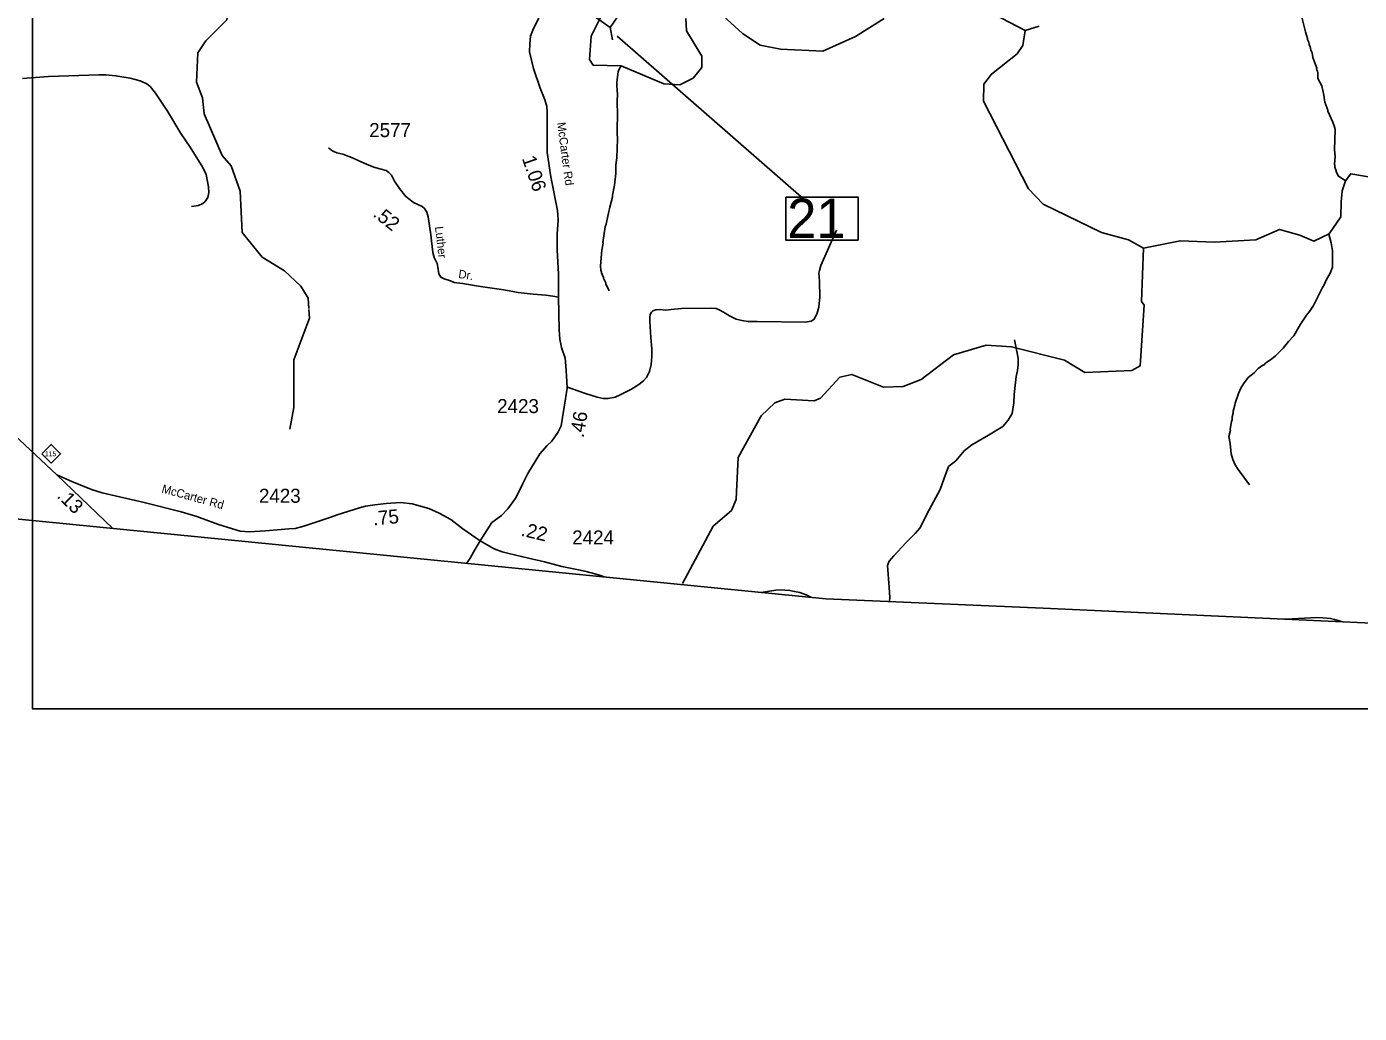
# Model space of a CAD drawing. Extents: x 1248089 to 1457196, y 820910 to 988753.
# Drawn here: x 1416855 to 1428737, y 841646 to 850437 of the extents above; entities that cross this region are included whole.
import ezdxf

# ---------------------------------------------------------------- set-up
doc = ezdxf.new("R2010")
doc.units = 0
for name, color, linetype in [('Exist Boundary Political CountyLine', 7, 'Continuous'), ('Exist Hydrographic Creek Single Shore', 7, 'Continuous'), ('Exist Hydrographic Misc Water Feature', 7, 'Continuous'), ('Exist Road Non-System Type 51', 7, 'Continuous'), ('Exist Road Primary NC Attributed', 7, 'Continuous'), ('Exist Road Primary NC Shield CELL', 7, 'Continuous'), ('Exist Road Primary NC Shield Number Label', 7, 'Continuous'), ('Exist Road Secondary Structure Standard Bridge CELL', 7, 'Continuous'), ('Exist Road Secondary Structure Standard Bridge Number Label', 7, 'Continuous'), ('Exist Road Secondary Type 41 Attributed', 7, 'Continuous'), ('Exist Road Secondary Type 51 Attributed', 7, 'Continuous'), ('Exist Road Secondary Type 51 Label', 7, 'Continuous'), ('Map Preparation Inset Cut Line', 7, 'Continuous'), ('Prop CMT Slope Fill', 7, 'Continuous'), ('Prop GRAU CAT1 Cell', 7, 'Continuous'), ('Prop Lane Lines', 7, 'Continuous')]:
    doc.layers.add(name, color=color, linetype=linetype)

msp = doc.modelspace()

# ---------------------------------------------------------------- linework, layer by layer
at = {"layer": 'Exist Boundary Political CountyLine'}
msp.add_lwpolyline([(1400253, 841646), (1416060, 846119), (1423979, 845340), (1425918, 845255), (1443843, 844440)], dxfattribs=at)
at = {"layer": 'Exist Hydrographic Creek Single Shore'}
for points in [[(1418423, 849802), (1418369, 849944), (1418382, 850203), (1418451, 850310), (1418638, 850497), (1418686, 850824), (1418829, 850946), (1418971, 850927), (1419351, 850725), (1419510, 850732), (1419913, 850950), (1420189, 851011)], [(1422732, 850510), (1422738, 850401), (1422876, 850175), (1422874, 850073), (1422797, 849977), (1422679, 849920), (1422537, 849929), (1422155, 850088), (1421907, 850093), (1421874, 850143), (1421887, 850353), (1421992, 850559)], [(1424500, 850510), (1424246, 850348), (1423952, 850219), (1423577, 850237), (1423394, 850273), (1423238, 850375), (1423033, 850563)], [(1425757, 850403), (1425410, 850584)], [(1425757, 850403), (1425882, 850442)], [(1426811, 848464), (1426679, 848539), (1426439, 848603), (1425918, 848857), (1425788, 848991), (1425386, 849773), (1425389, 849924), (1425457, 850015), (1425686, 850194), (1425737, 850268), (1425757, 850403)], [(1419371, 847927), (1419365, 848017), (1419300, 848126), (1419153, 848261), (1418955, 848383), (1418776, 848603), (1418758, 848971), (1418679, 849196), (1418597, 849290), (1418438, 849660), (1418423, 849802)], [(1428904, 849085), (1428661, 849126), (1428613, 849064), (1428583, 848974), (1428574, 848876), (1428572, 848742), (1428469, 848591), (1428330, 848527), (1428207, 848579), (1428025, 848631), (1427813, 848538), (1427446, 848517), (1427138, 848530), (1426811, 848464)], [(1423185, 846294), (1423198, 846600), (1423405, 846970), (1423524, 847086), (1423616, 847117), (1423875, 847102), (1423933, 847127), (1424104, 847314), (1424213, 847338), (1424494, 847224), (1424669, 847230), (1424829, 847293), (1425117, 847514), (1425410, 847600), (1425635, 847585), (1426108, 847467), (1426289, 847355), (1426707, 847373), (1426782, 847414), (1426818, 847955), (1426794, 847989), (1426811, 848464)]]:
    msp.add_lwpolyline(points, dxfattribs=at)
at = {"layer": 'Exist Hydrographic Misc Water Feature'}
for points in [[(1428225, 850522), (1428256, 850392), (1428274, 850332), (1428274, 850324), (1428286, 850299), (1428289, 850275), (1428297, 850259), (1428304, 850227), (1428316, 850203), (1428323, 850163), (1428357, 850066), (1428356, 850058), (1428364, 850042), (1428368, 850026), (1428367, 849974), (1428401, 849909), (1428420, 849828), (1428430, 849764), (1428456, 849692), (1428456, 849684), (1428502, 849587), (1428513, 849554), (1428521, 849522), (1428516, 849339), (1428520, 849282), (1428514, 849210), (1428518, 849202), (1428518, 849186), (1428529, 849154), (1428529, 849146), (1428548, 849108), (1428613, 849064)], [(1422045, 848082), (1422045, 848090), (1422018, 848146), (1422018, 848154), (1421999, 848195), (1421999, 848203), (1421980, 848243), (1421980, 848251), (1421973, 848267), (1421971, 848307), (1421984, 848447), (1421994, 848507), (1421992, 848513), (1422013, 848654), (1422021, 848678), (1422035, 848750), (1422043, 848774), (1422044, 848790), (1422052, 848813), (1422053, 848829), (1422078, 848917), (1422079, 848935), (1422097, 849024), (1422107, 849128), (1422109, 849206), (1422118, 849268), (1422122, 849436), (1422119, 849492), (1422123, 849688), (1422120, 849736), (1422119, 849788), (1422122, 849820), (1422119, 849884), (1422116, 849900), (1422116, 849942), (1422130, 850036), (1422135, 850052), (1422155, 850088)], [(1427759, 846355), (1427656, 846493), (1427631, 846534), (1427608, 846582), (1427595, 846631), (1427586, 846724), (1427574, 846785), (1427588, 846843), (1427586, 846849), (1427597, 846923), (1427602, 846930), (1427602, 846962), (1427611, 846994), (1427611, 847010), (1427628, 847066), (1427629, 847082), (1427659, 847169), (1427680, 847217), (1427705, 847256), (1427746, 847311), (1427799, 847354), (1427834, 847392), (1427876, 847420), (1427884, 847422), (1427900, 847438), (1427957, 847477), (1427990, 847504), (1428059, 847574), (1428104, 847631), (1428154, 847682), (1428212, 847785), (1428267, 847868), (1428292, 847899), (1428327, 847954), (1428386, 848065), (1428407, 848113), (1428411, 848121), (1428415, 848120), (1428444, 848184), (1428478, 848240), (1428499, 848295), (1428498, 848439), (1428487, 848511), (1428476, 848543), (1428468, 848575), (1428469, 848591)], [(1419354, 847777), (1419377, 847839), (1419372, 847918)], [(1419200, 846851), (1419237, 847044), (1419237, 847468), (1419354, 847777)], [(1422701, 845477), (1422977, 845988), (1423139, 846125), (1423182, 846223), (1423185, 846294)]]:
    msp.add_lwpolyline(points, dxfattribs=at)
at = {"layer": 'Exist Road Non-System Type 51'}
for points in [[(1416819, 849974), (1417049, 849993), (1417321, 850001), (1417497, 850007), (1417560, 850007), (1417650, 850000), (1417778, 849977), (1417867, 849953), (1417927, 849929), (1417955, 849904), (1418002, 849845), (1418110, 849683), (1418228, 849484), (1418313, 849362), (1418426, 849181), (1418456, 849120), (1418476, 849011), (1418478, 848961), (1418469, 848914), (1418445, 848879), (1418424, 848862), (1418386, 848843), (1418324, 848836)], [(1421669, 847228), (1421829, 847171), (1421894, 847150), (1421942, 847135), (1421996, 847124), (1422038, 847123), (1422102, 847136), (1422146, 847157), (1422241, 847203), (1422312, 847250), (1422355, 847283), (1422381, 847312), (1422409, 847366), (1422424, 847428), (1422429, 847498), (1422430, 847566), (1422420, 847668), (1422411, 847810), (1422410, 847848), (1422414, 847872), (1422425, 847894), (1422437, 847906), (1422463, 847913), (1422497, 847917), (1422553, 847911), (1422601, 847917), (1422692, 847925), (1422960, 847928), (1423002, 847927), (1423030, 847914), (1423069, 847893), (1423121, 847860), (1423182, 847831), (1423232, 847818), (1423288, 847811), (1423368, 847809), (1423798, 847803), (1423848, 847812), (1423874, 847828), (1423901, 847875), (1423919, 847937), (1423928, 848031), (1423923, 848165), (1423920, 848211), (1423918, 848241), (1423923, 848265), (1423936, 848309), (1424074, 848624)], [(1424547, 845315), (1424551, 845351), (1424545, 845440), (1424530, 845637), (1424545, 845674), (1424586, 845721), (1424693, 845839), (1424776, 845920), (1424817, 845970), (1424902, 846132), (1425000, 846312), (1425033, 846406), (1425074, 846517), (1425139, 846569), (1425214, 846659), (1425282, 846712), (1425430, 846799), (1425559, 846876), (1425607, 846931), (1425640, 846990), (1425655, 847086), (1425660, 847161), (1425677, 847321), (1425690, 847375), (1425696, 847426), (1425696, 847483), (1425661, 847647)], [(1420897, 845856), (1420854, 845783), (1420809, 845701), (1420777, 845655)], [(1423404, 845396), (1423533, 845416), (1423581, 845420), (1423615, 845417), (1423658, 845413), (1423702, 845405), (1423747, 845395), (1423804, 845375), (1423846, 845353)], [(1428049, 845158), (1428139, 845162), (1428301, 845170), (1428355, 845173), (1428411, 845169), (1428479, 845163), (1428515, 845155), (1428589, 845134)]]:
    msp.add_lwpolyline(points, dxfattribs=at)
at = {"layer": 'Exist Road Primary NC Attributed'}
for points in [[(1417123, 846443), (1416790, 846757), (1416577, 846974), (1416429, 847147), (1416282, 847366), (1416187, 847528), (1416087, 847744), (1416011, 847984), (1415965, 848170), (1415934, 848407), (1415927, 848607), (1415936, 848789), (1415959, 848983)], [(1417622, 845965), (1417123, 846443)]]:
    msp.add_lwpolyline(points, dxfattribs=at)
at = {"layer": 'Exist Road Primary NC Shield CELL'}
msp.add_lwpolyline([(1416990, 846632), (1417074, 846715), (1417157, 846632), (1417074, 846549)], close=True, dxfattribs=at)
at = {"layer": 'Exist Road Secondary Structure Standard Bridge CELL'}
msp.add_line((1422058, 850432), (1422078, 850321), dxfattribs=at)
msp.add_lwpolyline([(1421920, 850667), (1422123, 850525), (1422057, 850430), (1421854, 850572)], close=True, dxfattribs=at)
at = {"layer": 'Exist Road Secondary Structure Standard Bridge Number Label'}
msp.add_line((1422121, 850351), (1423784, 848901), dxfattribs=at)
msp.add_lwpolyline([(1423623, 848918), (1424268, 848918), (1424268, 848535), (1423623, 848535)], close=True, dxfattribs=at)
at = {"layer": 'Exist Road Secondary Type 41 Attributed'}
for points in [[(1421598, 848028), (1421545, 848037), (1421484, 848045), (1421370, 848054), (1421238, 848070), (1421110, 848091), (1420900, 848123), (1420740, 848148), (1420667, 848157), (1420635, 848173), (1420578, 848189), (1420548, 848205), (1420529, 848235), (1420522, 848293), (1420514, 848326), (1420489, 848379), (1420477, 848424), (1420459, 848582), (1420436, 848742), (1420422, 848785), (1420403, 848817), (1420380, 848834), (1420348, 848849), (1420303, 848871), (1420273, 848894), (1420234, 848925), (1420179, 848994), (1420134, 849061), (1420107, 849114), (1420084, 849139), (1420060, 849155), (1420016, 849167), (1419959, 849182), (1419905, 849202), (1419843, 849231), (1419767, 849264), (1419673, 849301), (1419620, 849314), (1419599, 849321), (1419575, 849335), (1419545, 849357)], [(1422003, 845534), (1421962, 845551), (1421887, 845572), (1421831, 845585), (1421761, 845600), (1421627, 845627), (1421472, 845668), (1421328, 845702), (1421217, 845727), (1421142, 845746), (1421093, 845757), (1421022, 845785), (1420897, 845856)]]:
    msp.add_lwpolyline(points, dxfattribs=at)
at = {"layer": 'Exist Road Secondary Type 51 Attributed'}
for points in [[(1421598, 848028), (1421597, 848234), (1421584, 848446), (1421586, 848588), (1421595, 848716), (1421589, 848800), (1421529, 849100), (1421496, 849317), (1421495, 849514), (1421495, 849672), (1421492, 849729), (1421473, 849793), (1421433, 849889), (1421373, 850063), (1421339, 850212), (1421342, 850283), (1421347, 850351), (1421373, 850422), (1421421, 850512)], [(1420897, 845856), (1421003, 846019), (1421089, 846081), (1421144, 846142), (1421215, 846240), (1421279, 846368), (1421324, 846457), (1421430, 846632), (1421496, 846704), (1421538, 846744), (1421592, 846822), (1421621, 846881), (1421660, 847121), (1421675, 847217), (1421672, 847280), (1421663, 847416), (1421655, 847485), (1421624, 847578), (1421609, 847652), (1421603, 847736), (1421598, 848028)], [(1417123, 846443), (1417258, 846386), (1417432, 846312), (1417529, 846283), (1417901, 846199), (1418233, 846115), (1418373, 846072), (1418557, 846006), (1418690, 845962), (1418759, 845943), (1418838, 845937), (1418985, 845944), (1419193, 845964), (1419248, 845966), (1419327, 845986), (1419566, 846068), (1419623, 846088), (1419823, 846151), (1419875, 846165), (1419959, 846176), (1420060, 846189), (1420188, 846199), (1420292, 846187), (1420440, 846144), (1420533, 846104), (1420637, 846045), (1420743, 845964), (1420897, 845856)]]:
    msp.add_lwpolyline(points, dxfattribs=at)
at = {"layer": 'Map Preparation Inset Cut Line'}
msp.add_lwpolyline([(1431513, 871601), (1416908, 871601), (1416908, 844359), (1431513, 844359)], close=True, dxfattribs=at)

# ---------------------------------------------------------------- texts
at = {"layer": 'Exist Road Primary NC Shield Number Label'}
msp.add_text('115', height=43.8, dxfattribs=at).set_placement((1417018, 846610))
at = {"layer": 'Exist Road Secondary Structure Standard Bridge Number Label'}
msp.add_text('21', height=350, dxfattribs=at).set_placement((1423636, 848555))
at = {"layer": 'Exist Road Secondary Type 51 Label'}
for s, rotation, p in [('McCarter Rd', 277.4945, (1421584, 849581)), ('Luther', 276.6107, (1420495, 848654)), ('Dr.', 351.0657, (1420700, 848199)), ('McCarter Rd', 344.5721, (1418053, 846288))]:
    msp.add_text(s, height=75, rotation=rotation, dxfattribs=at).set_placement(p)
at = {"layer": 'Prop CMT Slope Fill'}
msp.add_text('.13', height=125, rotation=315.9794, dxfattribs=at).set_placement((1417118, 846248))
at = {"layer": 'Prop GRAU CAT1 Cell'}
for s, rotation, p in [('1.06', 289.0273, (1421269, 849264)), ('.52', 321.5342, (1419935, 848753)), ('.46', 80.7346, (1421820, 846770)), ('.75', 5.4212, (1419947, 845993)), ('.22', 346.6452, (1421255, 845903))]:
    msp.add_text(s, height=125, rotation=rotation, dxfattribs=at).set_placement(p)
at = {"layer": 'Prop Lane Lines'}
for s, p in [('2577', (1419909, 849453)), ('2423', (1421050, 846994)), ('2423', (1418926, 846195)), ('2424', (1421719, 845824))]:
    msp.add_text(s, height=125, dxfattribs=at).set_placement(p)

doc.saveas('drawing.dxf')
